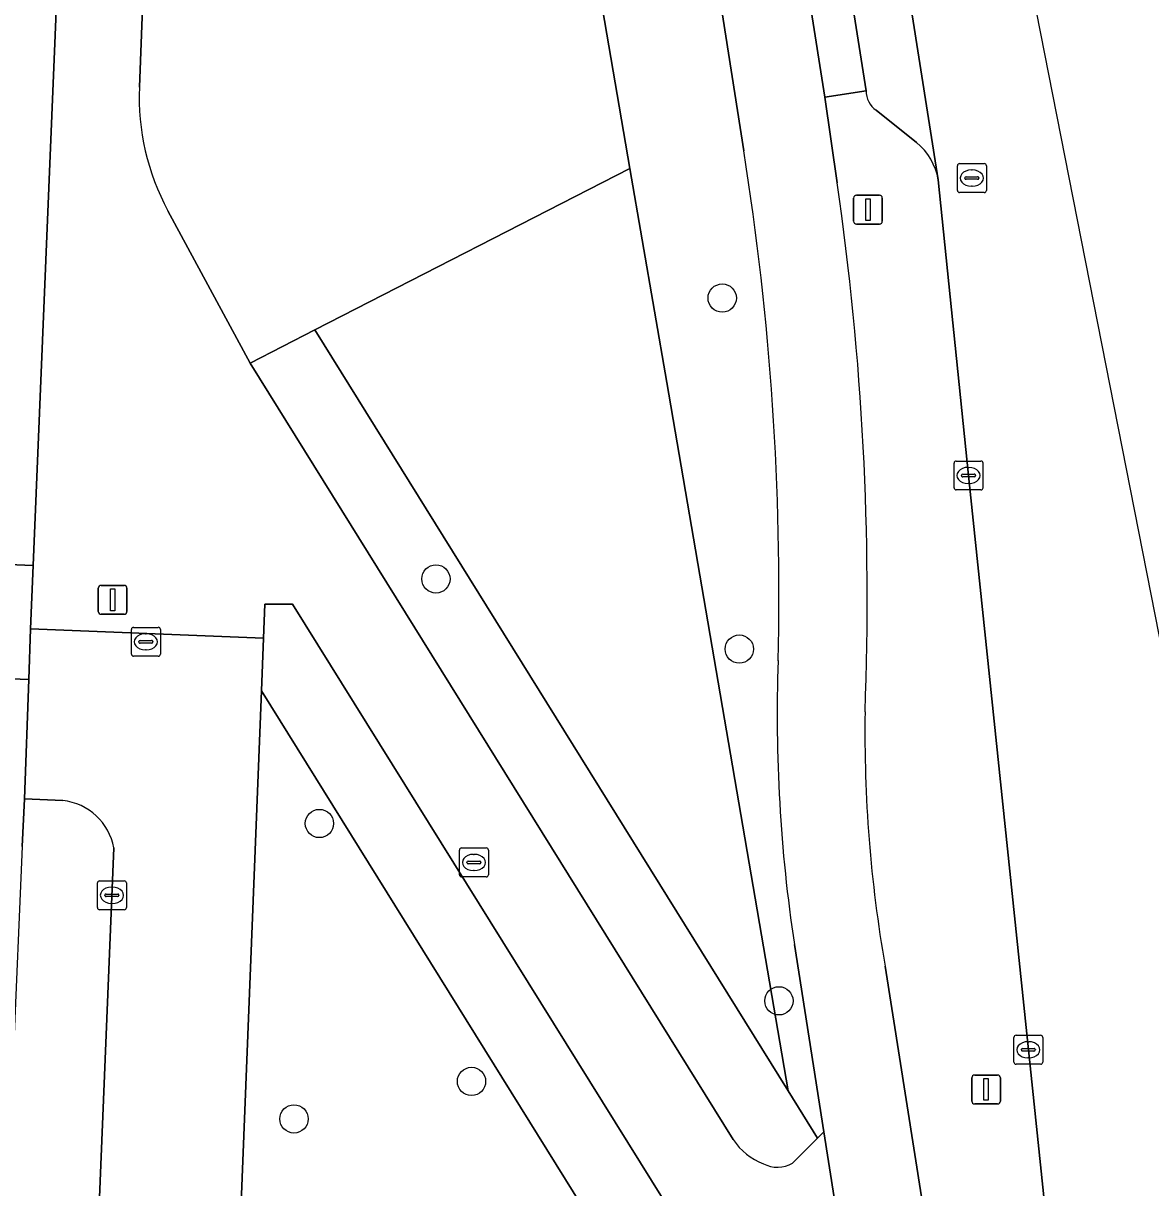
# Model space of a CAD drawing. Extents: x 160077 to 160948, y 386481 to 387498.
# Drawn here: x 160838.89 to 160877.85, y 386913.54 to 386953.78 of the extents above; entities that cross this region are included whole.
import ezdxf

# ---------------------------------------------------------------- set-up
doc = ezdxf.new("R2010")
doc.units = 0
for name, color, linetype in [('IMGEO_Berm_groen', 7, 'Continuous'), ('IMGEO_Boom', 7, 'Continuous'), ('IMGEO_Brandkraan', 7, 'Continuous'), ('IMGEO_Erf', 7, 'Continuous'), ('IMGEO_Fietspad_gesloten', 7, 'Continuous'), ('IMGEO_Groenvoorziening', 7, 'Continuous'), ('IMGEO_Haag', 7, 'Continuous'), ('IMGEO_Kolk', 7, 'Continuous'), ('IMGEO_Lichtmast', 7, 'Continuous'), ('IMGEO_Parkeervlak_open', 7, 'Continuous'), ('IMGEO_Rijbaan_lokaal_gesloten', 7, 'Continuous'), ('IMGEO_Rijbaan_lokaal_open', 7, 'Continuous'), ('IMGEO_Rioolput', 7, 'Continuous'), ('IMGEO_Voetpad_open', 7, 'Continuous')]:
    doc.layers.add(name, color=color, linetype=linetype)

msp = doc.modelspace()

# ---------------------------------------------------------------- linework, layer by layer
at = {"layer": 'IMGEO_Berm_groen'}
for points in [[(160868.014, 386951.451), (160866.582, 386951.231), (160867.017, 386948.268)], [(160869.755, 386949.663), (160868.364, 386950.784)], [(160876.403, 386892.082), (160875.504, 386900.308), (160873.619, 386918.307), (160871.552, 386938.155), (160870.506, 386948.376)], [(160868.668, 386921.202), (160872.932, 386894.13), (160873.343, 386891.623)]]:
    msp.add_lwpolyline(points, dxfattribs=at)
for centre, radius, start, end in [((160868.795, 386951.435), 0.781, 178.8551, 236.5203), ((160868.402, 386948.011), 2.136, 9.8466, 50.6829), ((160767.281, 386933.865), 100.77, 357.79461, 8.21748), ((160915.386, 386929.296), 47.415, 179.1655, 189.8294)]:
    msp.add_arc(centre, radius, start, end, dxfattribs=at)
at = {"layer": 'IMGEO_Boom'}
for centre in [(160863.04, 386944.287), (160853.148, 386934.579), (160863.632, 386932.156), (160849.124, 386926.128), (160864.999, 386919.998), (160854.378, 386917.213), (160848.244, 386915.917)]:
    msp.add_circle(centre, 0.489, dxfattribs=at)
at = {"layer": 'IMGEO_Brandkraan'}
for p, q in [((160853.961, 386924.355), (160853.961, 386925.207)), ((160854.036, 386925.281), (160854.888, 386925.281)), ((160854.962, 386925.207), (160854.962, 386924.355)), ((160854.22, 386924.775), (160854.22, 386924.787)), ((160854.263, 386924.824), (160854.661, 386924.824)), ((160854.449, 386925.061), (160854.474, 386925.061)), ((160854.704, 386924.787), (160854.704, 386924.775)), ((160854.658, 386924.738), (160854.26, 386924.738)), ((160854.472, 386924.501), (160854.447, 386924.501)), ((160854.888, 386924.281), (160854.036, 386924.281))]:
    msp.add_line(p, q, dxfattribs=at)
for points in [[(160853.961, 386924.355), (160853.961, 386925.207)], [(160854.036, 386925.281), (160854.888, 386925.281)], [(160854.962, 386925.207), (160854.962, 386924.355)], [(160854.888, 386924.281), (160854.036, 386924.281)]]:
    msp.add_lwpolyline(points, dxfattribs=at)
for centre, radius, start, end in [((160854.038, 386925.205), 0.0765, 91.552, 178.448), ((160854.038, 386925.205), 0.0765, 91.552, 178.448), ((160854.886, 386925.205), 0.0765, 1.552, 88.448), ((160854.886, 386925.205), 0.0765, 1.552, 88.448), ((160854.26, 386924.784), 0.0403, 85.8775, 175.7526), ((160854.257, 386924.774), 0.0366, 178.938, 274.7102), ((160854.661, 386924.781), 0.043, 264.8664, 352.4533), ((160854.665, 386924.786), 0.0386, 1.7309, 96.639), ((160854.038, 386924.357), 0.0765, 181.552, 268.448), ((160854.038, 386924.357), 0.0765, 181.552, 268.448), ((160854.886, 386924.357), 0.0765, 271.552, 358.448), ((160854.886, 386924.357), 0.0765, 271.552, 358.448)]:
    msp.add_arc(centre, radius, start, end, dxfattribs=at)
for centre, major_axis, ratio, start_param, end_param in [((160854.448, 386924.781), (-0.387, 0.002), 0.722429, 4.712389, 7.853982), ((160854.473, 386924.781), (-0.39, 0.002), 0.717154, 1.570796, 4.712389)]:
    msp.add_ellipse(centre, major_axis=major_axis, ratio=ratio, start_param=start_param, end_param=end_param, dxfattribs=at)
at = {"layer": 'IMGEO_Erf'}
msp.add_lwpolyline([(160841.916, 387000), (160843.721, 387043.684), (160836.789, 387043.97), (160836.553, 387038.455), (160836.291, 387032.33), (160836.028, 387026.171), (160835.772, 387020.179), (160835.508, 387014.008), (160835.253, 387008.045), (160834.994, 387001.985), (160834.909, 387000), (160834.743, 386996.116), (160834.48, 386989.967), (160834.219, 386983.865), (160833.961, 386977.822), (160833.698, 386971.69), (160833.448, 386965.829), (160833.182, 386959.61), (160832.916, 386953.401), (160832.662, 386947.458), (160832.404, 386941.416), (160832.144, 386935.336), (160839.232, 386935.044), (160840.851, 386974.216)], close=True, dxfattribs=at)
at = {"layer": 'IMGEO_Fietspad_gesloten'}
for points in [[(160839.039, 387106.69), (160840.709, 387096.066), (160844.15, 387074.182), (160844.86, 387069.704), (160848.756, 387045.127), (160853.93, 387012.138), (160854.193, 387010.643), (160860.039, 386973.359), (160860.241, 386971.987), (160863.785, 386949.371)], [(160867.017, 386948.268), (160866.582, 386951.231), (160853.411, 387034.814), (160850.27, 387054.844), (160846.884, 387076.364)], [(160865.534, 386921.95), (160866.551, 386915.472), (160870.544, 386890.065), (160871.663, 386882.85), (160872.077, 386880.116), (160873.361, 386871.77), (160873.441, 386871.522), (160873.613, 386870.52), (160874.313, 386865.894), (160874.337, 386865.738), (160877.321, 386866.217), (160877.152, 386867.333), (160874.286, 386885.926), (160874.267, 386886.018), (160873.893, 386888.347), (160873.343, 386891.623), (160872.932, 386894.13), (160868.668, 386921.202)]]:
    msp.add_lwpolyline(points, dxfattribs=at)
for centre, radius, start, end in [((160768.561, 386934.101), 96.44, 358.60599, 9.11023), ((160767.281, 386933.865), 100.77, 357.79461, 8.21748), ((160917.97, 386929.869), 53.03, 177.9615, 188.5878), ((160915.386, 386929.296), 47.415, 179.1655, 189.8294)]:
    msp.add_arc(centre, radius, start, end, dxfattribs=at)
at = {"layer": 'IMGEO_Groenvoorziening'}
for points in [[(160843.886, 386947.307), (160846.733, 386942.041), (160848.965, 386943.186), (160859.854, 386948.769), (160855.849, 386972.131), (160843.704, 386972.53), (160842.905, 386951.58)], [(160863.785, 386949.371), (160860.241, 386971.987), (160855.849, 386972.131), (160859.854, 386948.769), (160861.122, 386941.374), (160865.32, 386916.888), (160866.335, 386915.256), (160866.551, 386915.472), (160865.534, 386921.95)], [(160865.473, 386914.391), (160866.335, 386915.256), (160865.32, 386916.888), (160848.965, 386943.186), (160846.733, 386942.041), (160863.423, 386915.204)], [(160848.196, 386933.712), (160847.237, 386933.711), (160847.19, 386932.536), (160847.118, 386930.712), (160862.238, 386906.415), (160863.167, 386900.457), (160863.561, 386900.442)], [(160865.318, 386902.89), (160864.686, 386906.943), (160864.475, 386907.553), (160848.196, 386933.712)], [(160847.118, 386930.712), (160846.037, 386903.446), (160846.023, 386902.83)], [(160847.848, 386901.063), (160852.71, 386900.864), (160863.167, 386900.457), (160862.238, 386906.415), (160847.118, 386930.712)]]:
    msp.add_lwpolyline(points, dxfattribs=at)
for points in [[(160865.32, 386916.888), (160861.122, 386941.374), (160859.854, 386948.769), (160848.965, 386943.186)], [(160830.807, 386934.957), (160833.937, 386931.297), (160839.078, 386931.105), (160839.142, 386932.854), (160839.232, 386935.044), (160832.144, 386935.336), (160824.692, 386935.671), (160819.898, 386935.887), (160821.859, 386933.652), (160823.698, 386935.238), (160825.301, 386933.459), (160827.007, 386935.148), (160828.881, 386933.341)]]:
    msp.add_lwpolyline(points, close=True, dxfattribs=at)
for centre, radius, start, end in [((160851.134, 386951.22), 8.237, 177.4962, 208.3638), ((160768.561, 386934.101), 96.44, 358.60599, 9.11023), ((160917.97, 386929.869), 53.03, 177.9615, 188.5878), ((160865.191, 386916.344), 2.103, 212.8129, 249.787), ((160864.95, 386915.267), 1.02, 241.5499, 300.8347)]:
    msp.add_arc(centre, radius, start, end, dxfattribs=at)
at = {"layer": 'IMGEO_Haag'}
msp.add_lwpolyline([(160830.807, 386934.957), (160833.937, 386931.297), (160839.078, 386931.105), (160839.142, 386932.854), (160839.232, 386935.044), (160832.144, 386935.336), (160824.692, 386935.671), (160819.898, 386935.887), (160821.859, 386933.652), (160823.698, 386935.238), (160825.301, 386933.459), (160827.007, 386935.148), (160828.881, 386933.341)], close=True, dxfattribs=at)
at = {"layer": 'IMGEO_Kolk'}
for p, q in [((160871.051, 386937.729), (160871.051, 386938.581)), ((160871.126, 386938.655), (160871.978, 386938.655)), ((160871.539, 386938.435), (160871.564, 386938.435)), ((160872.052, 386938.581), (160872.052, 386937.729)), ((160871.31, 386938.149), (160871.31, 386938.161)), ((160871.748, 386938.112), (160871.35, 386938.112)), ((160871.353, 386938.198), (160871.751, 386938.198)), ((160871.794, 386938.161), (160871.794, 386938.149)), ((160871.978, 386937.655), (160871.126, 386937.655)), ((160871.562, 386937.875), (160871.537, 386937.875)), ((160841.452, 386923.22), (160841.452, 386924.072)), ((160841.527, 386924.146), (160842.379, 386924.146)), ((160842.453, 386924.072), (160842.453, 386923.22)), ((160841.711, 386923.64), (160841.711, 386923.652)), ((160842.149, 386923.603), (160841.751, 386923.603)), ((160841.754, 386923.689), (160842.152, 386923.689)), ((160841.94, 386923.926), (160841.965, 386923.926)), ((160842.195, 386923.652), (160842.195, 386923.64)), ((160842.379, 386923.146), (160841.527, 386923.146)), ((160841.963, 386923.366), (160841.938, 386923.366)), ((160873.118, 386917.881), (160873.118, 386918.733)), ((160873.193, 386918.807), (160874.045, 386918.807)), ((160874.119, 386918.733), (160874.119, 386917.881)), ((160873.377, 386918.301), (160873.377, 386918.313)), ((160873.42, 386918.35), (160873.818, 386918.35)), ((160873.606, 386918.587), (160873.631, 386918.587)), ((160873.861, 386918.313), (160873.861, 386918.301)), ((160873.815, 386918.264), (160873.417, 386918.264)), ((160873.629, 386918.027), (160873.604, 386918.027)), ((160874.045, 386917.807), (160873.193, 386917.807))]:
    msp.add_line(p, q, dxfattribs=at)
for points in [[(160871.051, 386937.729), (160871.051, 386938.581)], [(160871.126, 386938.655), (160871.978, 386938.655)], [(160872.052, 386938.581), (160872.052, 386937.729)], [(160871.978, 386937.655), (160871.126, 386937.655)], [(160841.452, 386923.22), (160841.452, 386924.072)], [(160841.527, 386924.146), (160842.379, 386924.146)], [(160842.453, 386924.072), (160842.453, 386923.22)], [(160842.379, 386923.146), (160841.527, 386923.146)], [(160873.118, 386917.881), (160873.118, 386918.733)], [(160873.193, 386918.807), (160874.045, 386918.807)], [(160874.119, 386918.733), (160874.119, 386917.881)], [(160874.045, 386917.807), (160873.193, 386917.807)]]:
    msp.add_lwpolyline(points, dxfattribs=at)
for centre, radius, start, end in [((160871.128, 386938.579), 0.0765, 91.552, 178.448), ((160871.128, 386938.579), 0.0765, 91.552, 178.448), ((160871.976, 386938.579), 0.0765, 1.552, 88.448), ((160871.976, 386938.579), 0.0765, 1.552, 88.448), ((160871.35, 386938.158), 0.0403, 85.8775, 175.7526), ((160871.347, 386938.148), 0.0366, 178.938, 274.7102), ((160871.751, 386938.155), 0.043, 264.8664, 352.4533), ((160871.755, 386938.16), 0.0386, 1.7309, 96.639), ((160871.128, 386937.731), 0.0765, 181.552, 268.448), ((160871.128, 386937.731), 0.0765, 181.552, 268.448), ((160871.976, 386937.731), 0.0765, 271.552, 358.448), ((160871.976, 386937.731), 0.0765, 271.552, 358.448), ((160841.529, 386924.07), 0.0765, 91.552, 178.448), ((160841.529, 386924.07), 0.0765, 91.552, 178.448), ((160842.377, 386924.07), 0.0765, 1.552, 88.448), ((160842.377, 386924.07), 0.0765, 1.552, 88.448), ((160841.751, 386923.649), 0.0403, 85.8775, 175.7526), ((160841.748, 386923.639), 0.0366, 178.938, 274.7102), ((160842.152, 386923.646), 0.043, 264.8664, 352.4533), ((160842.156, 386923.651), 0.0386, 1.7309, 96.639), ((160841.529, 386923.222), 0.0765, 181.552, 268.448), ((160841.529, 386923.222), 0.0765, 181.552, 268.448), ((160842.377, 386923.222), 0.0765, 271.552, 358.448), ((160842.377, 386923.222), 0.0765, 271.552, 358.448), ((160873.195, 386918.731), 0.0765, 91.552, 178.448), ((160873.195, 386918.731), 0.0765, 91.552, 178.448), ((160874.043, 386918.731), 0.0765, 1.552, 88.448), ((160874.043, 386918.731), 0.0765, 1.552, 88.448), ((160873.417, 386918.31), 0.0403, 85.8775, 175.7526), ((160873.822, 386918.312), 0.0386, 1.7309, 96.639), ((160873.414, 386918.3), 0.0366, 178.938, 274.7102), ((160873.818, 386918.307), 0.043, 264.8664, 352.4533), ((160873.195, 386917.883), 0.0765, 181.552, 268.448), ((160873.195, 386917.883), 0.0765, 181.552, 268.448), ((160874.043, 386917.883), 0.0765, 271.552, 358.448), ((160874.043, 386917.883), 0.0765, 271.552, 358.448)]:
    msp.add_arc(centre, radius, start, end, dxfattribs=at)
for centre, major_axis, ratio, start_param, end_param in [((160871.538, 386938.155), (-0.387, 0.002), 0.722429, 4.712389, 7.853982), ((160871.563, 386938.155), (-0.39, 0.002), 0.717154, 1.570796, 4.712389), ((160841.939, 386923.646), (-0.387, 0.002), 0.722429, 4.712389, 7.853982), ((160841.964, 386923.646), (-0.39, 0.002), 0.717154, 1.570796, 4.712389), ((160873.605, 386918.307), (-0.387, 0.002), 0.722429, 4.712389, 7.853982), ((160873.63, 386918.307), (-0.39, 0.002), 0.717154, 1.570796, 4.712389)]:
    msp.add_ellipse(centre, major_axis=major_axis, ratio=ratio, start_param=start_param, end_param=end_param, dxfattribs=at)
at = {"layer": 'IMGEO_Lichtmast'}
for p, q in [((160867.581, 386946.941), (160867.581, 386947.741)), ((160867.581, 386947.741), (160867.581, 386946.941)), ((160867.681, 386947.841), (160868.471, 386947.841)), ((160868.471, 386947.841), (160867.681, 386947.841)), ((160868.571, 386947.741), (160868.571, 386946.941)), ((160868.571, 386946.941), (160868.571, 386947.741)), ((160868.471, 386946.841), (160867.681, 386946.841)), ((160867.681, 386946.841), (160868.471, 386946.841)), ((160841.481, 386933.457), (160841.481, 386934.257)), ((160841.481, 386934.257), (160841.481, 386933.457)), ((160841.581, 386934.357), (160842.371, 386934.357)), ((160842.371, 386934.357), (160841.581, 386934.357)), ((160842.471, 386934.257), (160842.471, 386933.457)), ((160842.471, 386933.457), (160842.471, 386934.257)), ((160842.371, 386933.357), (160841.581, 386933.357)), ((160841.581, 386933.357), (160842.371, 386933.357)), ((160871.665, 386916.535), (160871.665, 386917.335)), ((160871.665, 386917.335), (160871.665, 386916.535)), ((160871.765, 386917.435), (160872.555, 386917.435)), ((160872.555, 386917.435), (160871.765, 386917.435)), ((160872.655, 386917.335), (160872.655, 386916.535)), ((160872.655, 386916.535), (160872.655, 386917.335)), ((160872.555, 386916.435), (160871.765, 386916.435)), ((160871.765, 386916.435), (160872.555, 386916.435))]:
    msp.add_line(p, q, dxfattribs=at)
for points in [[(160868.001, 386947.716), (160868.151, 386947.716), (160868.151, 386946.966), (160868.001, 386946.966), (160868.001, 386947.716)], [(160841.901, 386934.232), (160842.051, 386934.232), (160842.051, 386933.482), (160841.901, 386933.482), (160841.901, 386934.232)], [(160872.085, 386917.31), (160872.235, 386917.31), (160872.235, 386916.56), (160872.085, 386916.56), (160872.085, 386917.31)]]:
    msp.add_lwpolyline(points, dxfattribs=at)
for centre, start, end in [((160867.681, 386947.741), 90, 180), ((160867.681, 386947.741), 90, 180), ((160868.471, 386947.741), 0, 90), ((160868.471, 386947.741), 360, 90), ((160867.681, 386946.941), 180, 270), ((160867.681, 386946.941), 180, 270), ((160868.471, 386946.941), 270, 0), ((160868.471, 386946.941), 270, 0), ((160841.581, 386934.257), 90, 180), ((160841.581, 386934.257), 90, 180), ((160842.371, 386934.257), 0, 90), ((160842.371, 386934.257), 360, 90), ((160841.581, 386933.457), 180, 270), ((160841.581, 386933.457), 180, 270), ((160842.371, 386933.457), 270, 0), ((160842.371, 386933.457), 270, 0), ((160871.765, 386917.335), 90, 180), ((160871.765, 386917.335), 90, 180), ((160872.555, 386917.335), 0, 90), ((160872.555, 386917.335), 360, 90), ((160871.765, 386916.535), 180, 270), ((160871.765, 386916.535), 180, 270), ((160872.555, 386916.535), 270, 0), ((160872.555, 386916.535), 270, 0)]:
    msp.add_arc(centre, 0.1, start, end, dxfattribs=at)
at = {"layer": 'IMGEO_Parkeervlak_open'}
for points in [[(160844.52, 387100.677), (160848.272, 387076.587), (160851.646, 387055.237), (160854.808, 387035.183), (160868.014, 386951.451)], [(160870.506, 386948.376), (160856.762, 387035.598), (160853.596, 387055.675)], [(160868.364, 386950.784), (160869.755, 386949.663)]]:
    msp.add_lwpolyline(points, dxfattribs=at)
for centre, radius, start, end in [((160868.795, 386951.435), 0.781, 178.8551, 236.5203), ((160868.402, 386948.011), 2.136, 9.8466, 50.6829)]:
    msp.add_arc(centre, radius, start, end, dxfattribs=at)
at = {"layer": 'IMGEO_Rijbaan_lokaal_gesloten'}
for points in [[(160841.78, 387131.053), (160843.086, 387122.722), (160843.685, 387118.823), (160843.908, 387117.2), (160844.419, 387114.082), (160845.352, 387108.157), (160845.972, 387104.074), (160845.987, 387103.977), (160850.246, 387076.971), (160853.596, 387055.675), (160856.762, 387035.598), (160870.506, 386948.376), (160871.552, 386938.155), (160873.619, 386918.307), (160875.504, 386900.308), (160876.403, 386892.082)], [(160911.917, 386716.69), (160912.703, 386711.723), (160913.686, 386705.403), (160914.518, 386705.52), (160914.501, 386705.629), (160887.77, 386879.356), (160883.793, 386903.906), (160869.094, 386978.618), (160851.673, 387075.841), (160841.78, 387131.053)]]:
    msp.add_lwpolyline(points, dxfattribs=at)
at = {"layer": 'IMGEO_Rijbaan_lokaal_open'}
for points in [[(160847.118, 386930.712), (160847.19, 386932.536), (160839.142, 386932.854), (160839.078, 386931.105), (160838.926, 386926.979), (160840.259, 386926.919)], [(160838.854, 386925.336), (160838.926, 386926.979), (160839.078, 386931.105), (160833.937, 386931.297)], [(160842.021, 386925.282), (160840.302, 386883.421), (160845.31, 386883.194), (160845.642, 386890.988), (160845.873, 386896.434), (160845.877, 386896.524), (160846.023, 386902.83), (160846.037, 386903.446), (160847.118, 386930.712)]]:
    msp.add_lwpolyline(points, dxfattribs=at)
msp.add_arc((160840.037, 386924.913), 2.018, 10.5274, 83.6849, dxfattribs=at)
at = {"layer": 'IMGEO_Rioolput'}
for p, q in [((160871.243, 386948.935), (160872.095, 386948.935)), ((160871.168, 386948.009), (160871.168, 386948.861)), ((160871.656, 386948.715), (160871.681, 386948.715)), ((160872.169, 386948.861), (160872.169, 386948.009)), ((160871.427, 386948.429), (160871.427, 386948.441)), ((160871.865, 386948.392), (160871.467, 386948.392)), ((160871.47, 386948.478), (160871.868, 386948.478)), ((160871.679, 386948.155), (160871.654, 386948.155)), ((160871.911, 386948.441), (160871.911, 386948.429)), ((160872.095, 386947.935), (160871.243, 386947.935)), ((160842.625, 386931.981), (160842.625, 386932.833)), ((160842.7, 386932.907), (160843.552, 386932.907)), ((160843.626, 386932.833), (160843.626, 386931.981)), ((160842.884, 386932.401), (160842.884, 386932.413)), ((160842.927, 386932.45), (160843.325, 386932.45)), ((160843.113, 386932.687), (160843.138, 386932.687)), ((160843.368, 386932.413), (160843.368, 386932.401)), ((160843.322, 386932.364), (160842.924, 386932.364)), ((160843.136, 386932.127), (160843.111, 386932.127)), ((160843.552, 386931.907), (160842.7, 386931.907))]:
    msp.add_line(p, q, dxfattribs=at)
for points in [[(160871.243, 386948.935), (160872.095, 386948.935)], [(160871.168, 386948.009), (160871.168, 386948.861)], [(160872.169, 386948.861), (160872.169, 386948.009)], [(160872.095, 386947.935), (160871.243, 386947.935)], [(160842.625, 386931.981), (160842.625, 386932.833)], [(160842.7, 386932.907), (160843.552, 386932.907)], [(160843.626, 386932.833), (160843.626, 386931.981)], [(160843.552, 386931.907), (160842.7, 386931.907)]]:
    msp.add_lwpolyline(points, dxfattribs=at)
for centre, radius, start, end in [((160871.245, 386948.859), 0.0765, 91.552, 178.448), ((160871.245, 386948.859), 0.0765, 91.552, 178.448), ((160872.093, 386948.859), 0.0765, 1.552, 88.448), ((160872.093, 386948.859), 0.0765, 1.552, 88.448), ((160871.467, 386948.438), 0.0403, 85.8775, 175.7526), ((160871.464, 386948.428), 0.0366, 178.938, 274.7102), ((160871.868, 386948.435), 0.043, 264.8664, 352.4533), ((160871.872, 386948.44), 0.0386, 1.7309, 96.639), ((160871.245, 386948.011), 0.0765, 181.552, 268.448), ((160871.245, 386948.011), 0.0765, 181.552, 268.448), ((160872.093, 386948.011), 0.0765, 271.552, 358.448), ((160872.093, 386948.011), 0.0765, 271.552, 358.448), ((160842.702, 386932.831), 0.0765, 91.552, 178.448), ((160842.702, 386932.831), 0.0765, 91.552, 178.448), ((160843.55, 386932.831), 0.0765, 1.552, 88.448), ((160843.55, 386932.831), 0.0765, 1.552, 88.448), ((160842.924, 386932.41), 0.0403, 85.8775, 175.7526), ((160842.921, 386932.4), 0.0366, 178.938, 274.7102), ((160843.325, 386932.407), 0.043, 264.8664, 352.4533), ((160843.329, 386932.412), 0.0386, 1.7309, 96.639), ((160842.702, 386931.983), 0.0765, 181.552, 268.448), ((160842.702, 386931.983), 0.0765, 181.552, 268.448), ((160843.55, 386931.983), 0.0765, 271.552, 358.448), ((160843.55, 386931.983), 0.0765, 271.552, 358.448)]:
    msp.add_arc(centre, radius, start, end, dxfattribs=at)
for centre, major_axis, ratio, start_param, end_param in [((160871.655, 386948.435), (-0.387, 0.002), 0.722429, 4.712389, 7.853982), ((160871.68, 386948.435), (-0.39, 0.002), 0.717154, 1.570796, 4.712389), ((160843.112, 386932.407), (-0.387, 0.002), 0.722429, 4.712389, 7.853982), ((160843.137, 386932.407), (-0.39, 0.002), 0.717154, 1.570796, 4.712389)]:
    msp.add_ellipse(centre, major_axis=major_axis, ratio=ratio, start_param=start_param, end_param=end_param, dxfattribs=at)
at = {"layer": 'IMGEO_Voetpad_open'}
for points in [[(160841.18, 387121.742), (160833.749, 387169.388), (160823.254, 387236.187), (160821.846, 387235.9), (160832.323, 387169.215), (160839.795, 387121.483), (160843.09, 387100.462), (160846.884, 387076.364), (160850.27, 387054.844), (160853.411, 387034.814), (160866.582, 386951.231), (160868.014, 386951.451), (160854.808, 387035.183), (160851.646, 387055.237), (160848.272, 387076.587), (160844.52, 387100.677)], [(160842.271, 387067.986), (160842.714, 387061.887), (160843.094, 387054.688), (160843.46, 387045.494), (160843.795, 387045.48), (160843.721, 387043.684), (160841.916, 387000), (160840.851, 386974.216), (160839.232, 386935.044), (160839.142, 386932.854), (160847.19, 386932.536), (160847.237, 386933.711), (160848.196, 386933.712), (160864.475, 386907.553), (160864.686, 386906.943), (160865.318, 386902.89)], [(160842.905, 386951.58), (160843.704, 386972.53), (160855.849, 386972.131), (160860.241, 386971.987), (160860.039, 386973.359), (160855.621, 386973.5), (160843.753, 386973.879), (160844.904, 387000)], [(160863.423, 386915.204), (160846.733, 386942.041), (160843.886, 386947.307)], [(160840.259, 386926.919), (160838.926, 386926.979), (160838.854, 386925.336), (160837.911, 386903.421)], [(160845.302, 386882.991), (160845.31, 386883.194), (160840.302, 386883.421), (160842.021, 386925.282)], [(160871.663, 386882.85), (160870.544, 386890.065), (160866.551, 386915.472), (160866.335, 386915.256), (160865.473, 386914.391)]]:
    msp.add_lwpolyline(points, dxfattribs=at)
for centre, radius, start, end in [((160851.134, 386951.22), 8.237, 177.4962, 208.3638), ((160840.037, 386924.913), 2.018, 10.5274, 83.6849), ((160865.191, 386916.344), 2.103, 212.8129, 249.787), ((160864.95, 386915.267), 1.02, 241.5499, 300.8347)]:
    msp.add_arc(centre, radius, start, end, dxfattribs=at)

doc.saveas('drawing.dxf')
